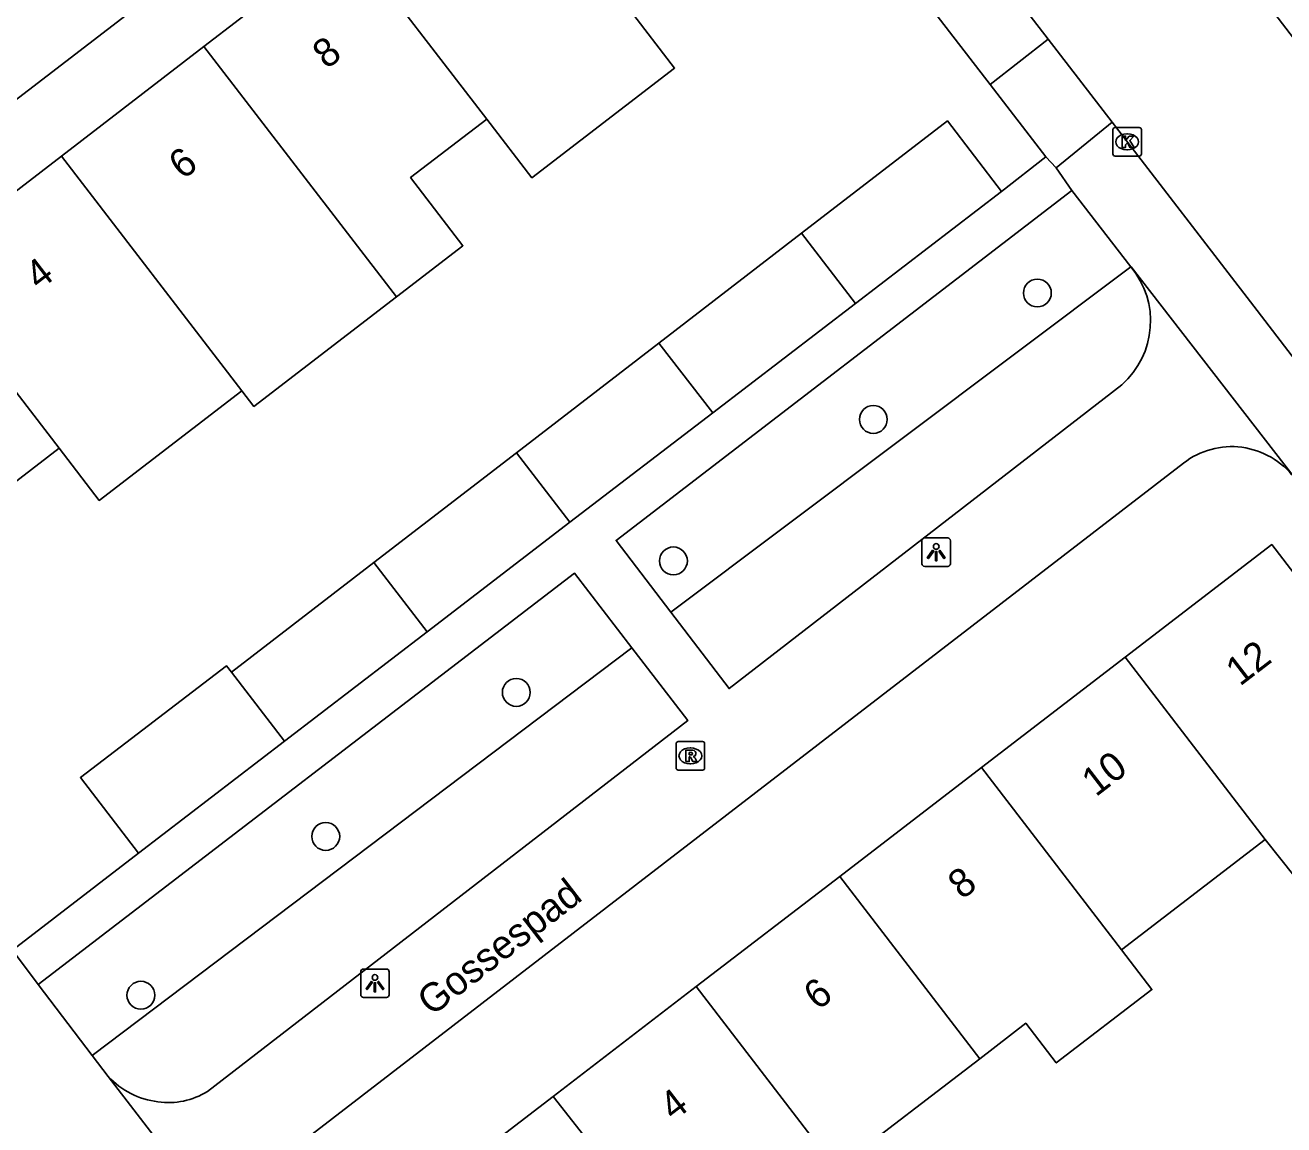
# Model space of a CAD drawing. Extents: x 159353 to 160616, y 385893 to 387321.
# Drawn here: x 159878.74 to 159922.93, y 386705.14 to 386743.75 of the extents above; entities that cross this region are included whole.
import ezdxf

# ---------------------------------------------------------------- set-up
doc = ezdxf.new("R2010")
doc.units = 0
for name, color, linetype in [('IMGEO_Boom', 7, 'Continuous'), ('IMGEO_Haag', 7, 'Continuous'), ('IMGEO_Kolk', 7, 'Continuous'), ('IMGEO_Lichtpunt', 7, 'Continuous'), ('IMGEO_Openbare_ruimte_label', 7, 'Continuous'), ('IMGEO_Pand', 7, 'Continuous'), ('IMGEO_Pand_nummerreeks', 7, 'Continuous'), ('IMGEO_Rijbaan_lokaal_open', 7, 'Continuous'), ('IMGEO_Rioolput', 7, 'Continuous'), ('IMGEO_Voetpad_open', 7, 'Continuous')]:
    doc.layers.add(name, color=color, linetype=linetype)

msp = doc.modelspace()

# ---------------------------------------------------------------- linework, layer by layer
at = {"layer": 'IMGEO_Boom'}
for centre in [(159914.28, 386734.349), (159908.52, 386729.909), (159901.501, 386724.942), (159895.982, 386720.323), (159889.292, 386715.266), (159882.799, 386709.692)]:
    msp.add_circle(centre, 0.489, dxfattribs=at)
at = {"layer": 'IMGEO_Haag'}
for points in [[(159917.563, 386735.271), (159901.407, 386723.143)], [(159900.037, 386721.894), (159881.089, 386707.58)]]:
    msp.add_lwpolyline(points, dxfattribs=at)
at = {"layer": 'IMGEO_Kolk'}
for p, q in [((159917.007, 386740.159), (159917.859, 386740.159)), ((159916.932, 386739.233), (159916.932, 386740.085)), ((159917.42, 386739.939), (159917.445, 386739.939)), ((159917.933, 386740.085), (159917.933, 386739.233)), ((159917.443, 386739.379), (159917.418, 386739.379)), ((159917.859, 386739.159), (159917.007, 386739.159))]:
    msp.add_line(p, q, dxfattribs=at)
for points in [[(159917.007, 386740.159), (159917.859, 386740.159)], [(159916.932, 386739.233), (159916.932, 386740.085)], [(159917.253, 386739.859), (159917.376, 386739.859), (159917.376, 386739.708), (159917.506, 386739.859), (159917.67, 386739.859), (159917.524, 386739.708), (159917.677, 386739.459), (159917.525, 386739.459), (159917.44, 386739.623), (159917.376, 386739.556), (159917.376, 386739.459), (159917.253, 386739.459), (159917.253, 386739.859)], [(159917.933, 386740.085), (159917.933, 386739.233)], [(159917.859, 386739.159), (159917.007, 386739.159)]]:
    msp.add_lwpolyline(points, dxfattribs=at)
for centre, start, end in [((159917.009, 386740.083), 91.552, 178.448), ((159917.009, 386740.083), 91.552, 178.448), ((159917.857, 386740.083), 1.552, 88.448), ((159917.857, 386740.083), 1.552, 88.448), ((159917.009, 386739.235), 181.552, 268.448), ((159917.009, 386739.235), 181.552, 268.448), ((159917.857, 386739.235), 271.552, 358.448), ((159917.857, 386739.235), 271.552, 358.448)]:
    msp.add_arc(centre, 0.0765, start, end, dxfattribs=at)
for centre, major_axis, ratio, start_param, end_param in [((159917.419, 386739.659), (-0.387, 0.002), 0.722429, 4.712389, 7.853982), ((159917.444, 386739.659), (-0.39, 0.002), 0.717154, 1.570796, 4.712389)]:
    msp.add_ellipse(centre, major_axis=major_axis, ratio=ratio, start_param=start_param, end_param=end_param, dxfattribs=at)
at = {"layer": 'IMGEO_Lichtpunt'}
for p, q in [((159910.229, 386725.652), (159910.229, 386724.845)), ((159910.229, 386725.652), (159910.229, 386724.845)), ((159911.131, 386725.747), (159910.323, 386725.747)), ((159911.131, 386725.747), (159910.323, 386725.747)), ((159911.225, 386724.845), (159911.225, 386725.652)), ((159911.225, 386724.845), (159911.225, 386725.652)), ((159910.323, 386724.751), (159911.131, 386724.751)), ((159910.323, 386724.751), (159911.131, 386724.751)), ((159890.52, 386710.516), (159890.52, 386709.709)), ((159890.52, 386710.516), (159890.52, 386709.709)), ((159891.422, 386710.611), (159890.614, 386710.611)), ((159891.422, 386710.611), (159890.614, 386710.611)), ((159891.516, 386709.709), (159891.516, 386710.516)), ((159891.516, 386709.709), (159891.516, 386710.516)), ((159890.614, 386709.615), (159891.422, 386709.615)), ((159890.614, 386709.615), (159891.422, 386709.615))]:
    msp.add_line(p, q, dxfattribs=at)
for points in [[(159910.603, 386725.316), (159910.642, 386725.288), (159910.454, 386725.026), (159910.416, 386725.053), (159910.603, 386725.316)], [(159910.705, 386725.268), (159910.752, 386725.268), (159910.752, 386724.946), (159910.705, 386724.946), (159910.705, 386725.268)], [(159910.815, 386725.288), (159910.853, 386725.315), (159911.04, 386725.053), (159911.001, 386725.025), (159910.815, 386725.288)], [(159890.894, 386710.18), (159890.933, 386710.152), (159890.745, 386709.89), (159890.707, 386709.917), (159890.894, 386710.18)], [(159890.996, 386710.132), (159891.043, 386710.132), (159891.043, 386709.81), (159890.996, 386709.81), (159890.996, 386710.132)], [(159891.106, 386710.152), (159891.144, 386710.179), (159891.331, 386709.917), (159891.292, 386709.889), (159891.106, 386710.152)]]:
    msp.add_lwpolyline(points, dxfattribs=at)
for centre in [(159910.728, 386725.45), (159891.019, 386710.314)]:
    msp.add_circle(centre, 0.0994, dxfattribs=at)
for centre, start, end in [((159910.323, 386725.652), 90, 180), ((159910.323, 386725.652), 90, 180), ((159911.131, 386725.652), 0, 90), ((159911.131, 386725.652), 0, 90), ((159910.323, 386724.845), 180, 270), ((159910.323, 386724.845), 180, 270), ((159911.131, 386724.845), 270, 0), ((159911.131, 386724.845), 270, 360), ((159890.614, 386710.516), 90, 180), ((159890.614, 386710.516), 90, 180), ((159891.422, 386710.516), 0, 90), ((159891.422, 386710.516), 0, 90), ((159890.614, 386709.709), 180, 270), ((159890.614, 386709.709), 180, 270), ((159891.422, 386709.709), 270, 0), ((159891.422, 386709.709), 270, 360)]:
    msp.add_arc(centre, 0.0946, start, end, dxfattribs=at)
at = {"layer": 'IMGEO_Pand'}
for points in [[(159885.013, 386743.01), (159890.02, 386746.861)], [(159894.946, 386740.456), (159890.02, 386746.861)], [(159899.955, 386744.308), (159901.54, 386742.246), (159896.532, 386738.395), (159894.946, 386740.456)], [(159880.006, 386739.159), (159885.013, 386743.01)], [(159891.777, 386734.216), (159885.013, 386743.01)], [(159894.946, 386740.456), (159892.272, 386738.4), (159894.11, 386736.01), (159891.777, 386734.216)], [(159906, 386736.449), (159911.122, 386740.393), (159913.022, 386737.916)], [(159874.999, 386735.309), (159880.006, 386739.159)], [(159886.345, 386730.916), (159880.006, 386739.159)], [(159913.022, 386737.916), (159907.895, 386733.985)], [(159900.993, 386732.593), (159906, 386736.449)], [(159907.895, 386733.985), (159906, 386736.449)], [(159879.925, 386728.904), (159874.798, 386724.962), (159875.408, 386724.169), (159873.426, 386722.645), (159872.023, 386722.829), (159868.896, 386726.896), (159871.671, 386729.029), (159869.873, 386731.367), (159874.999, 386735.309)], [(159874.999, 386735.309), (159879.925, 386728.904)], [(159891.777, 386734.216), (159886.769, 386730.365), (159886.345, 386730.916)], [(159907.895, 386733.985), (159902.88, 386730.14)], [(159895.989, 386728.74), (159900.993, 386732.593)], [(159900.993, 386732.593), (159902.88, 386730.14)], [(159886.345, 386730.916), (159881.339, 386727.066), (159879.925, 386728.904)], [(159902.88, 386730.14), (159897.868, 386726.297)], [(159890.985, 386724.886), (159895.989, 386728.74)], [(159895.989, 386728.74), (159897.868, 386726.297)], [(159897.868, 386726.297), (159892.855, 386722.455)], [(159922.282, 386715.161), (159924.345, 386712.572), (159925.479, 386713.443), (159929.444, 386716.488), (159927.255, 386719.338), (159928.811, 386720.536), (159926.689, 386723.291), (159925.137, 386722.095), (159922.511, 386725.514), (159917.366, 386721.563)], [(159885.979, 386721.032), (159890.985, 386724.886)], [(159892.855, 386722.455), (159890.985, 386724.886)], [(159892.855, 386722.455), (159887.841, 386718.611)], [(159917.366, 386721.563), (159912.316, 386717.685)], [(159922.282, 386715.161), (159917.366, 386721.563)], [(159885.979, 386721.032), (159885.803, 386721.261), (159880.678, 386717.331), (159882.712, 386714.678)], [(159887.841, 386718.611), (159885.979, 386721.032)], [(159887.841, 386718.611), (159882.712, 386714.678)], [(159907.339, 386713.862), (159912.316, 386717.685)], [(159912.316, 386717.685), (159917.233, 386711.284)], [(159917.233, 386711.284), (159922.282, 386715.161)], [(159907.339, 386713.862), (159902.301, 386709.994)], [(159912.255, 386707.461), (159907.339, 386713.862)], [(159917.233, 386711.284), (159918.303, 386709.891), (159914.945, 386707.313), (159913.875, 386708.705), (159912.255, 386707.461)], [(159902.301, 386709.994), (159897.276, 386706.135)], [(159907.217, 386703.593), (159902.301, 386709.994)], [(159907.217, 386703.593), (159912.255, 386707.461)], [(159897.276, 386706.135), (159892.133, 386702.185), (159896.877, 386696.007), (159896.148, 386694.844), (159896.225, 386693.592), (159896.968, 386692.624), (159899.268, 386692.259), (159900.243, 386693.008), (159900.686, 386694.862), (159904.057, 386697.451)], [(159897.276, 386706.135), (159902.262, 386699.788), (159904.057, 386697.451)]]:
    msp.add_lwpolyline(points, dxfattribs=at)
at = {"layer": 'IMGEO_Rijbaan_lokaal_open'}
for points in [[(159916.743, 386751.841), (159951.177, 386706.84)], [(159911.29, 386747.639), (159914.656, 386743.266)], [(159914.656, 386743.266), (159916.907, 386740.343)], [(159936.615, 386714.671), (159921.881, 386733.882), (159916.907, 386740.343)]]:
    msp.add_lwpolyline(points, dxfattribs=at)
at = {"layer": 'IMGEO_Rioolput'}
for p, q in [((159901.595, 386717.669), (159901.595, 386718.521)), ((159901.67, 386718.595), (159902.522, 386718.595)), ((159902.596, 386718.521), (159902.596, 386717.669)), ((159902.083, 386718.375), (159902.108, 386718.375)), ((159902.522, 386717.595), (159901.67, 386717.595)), ((159902.106, 386717.815), (159902.081, 386717.815))]:
    msp.add_line(p, q, dxfattribs=at)
for points in [[(159901.595, 386717.669), (159901.595, 386718.521)], [(159901.67, 386718.595), (159902.522, 386718.595)], [(159902.596, 386718.521), (159902.596, 386717.669)], [(159902.184, 386718.293), (159901.932, 386718.295), (159901.932, 386717.895)], [(159901.932, 386717.895), (159902.056, 386717.895), (159902.056, 386718.057), (159902.067, 386718.057)], [(159902.11, 386718.214), (159902.056, 386718.214), (159902.056, 386718.133)], [(159902.056, 386718.133), (159902.108, 386718.133)], [(159902.114, 386718.028), (159902.185, 386717.895), (159902.325, 386717.895), (159902.26, 386718.021)], [(159902.522, 386717.595), (159901.67, 386717.595)]]:
    msp.add_lwpolyline(points, dxfattribs=at)
for centre, radius, start, end in [((159901.672, 386718.519), 0.0765, 91.552, 178.448), ((159901.672, 386718.519), 0.0765, 91.552, 178.448), ((159902.52, 386718.519), 0.0765, 1.552, 88.448), ((159902.52, 386718.519), 0.0765, 1.552, 88.448), ((159902.066, 386718.004), 0.0533, 26.0293, 88.6989), ((159902.092, 386718.322), 0.19, 274.7715, 282.9687), ((159902.116, 386718.118), 0.0964, 77.0061, 93.1865), ((159902.13, 386718.175), 0.0378, 276.6634, 79.6772), ((159902.183, 386718.183), 0.109, 350.3612, 89.416), ((159902.181, 386718.183), 0.112, 277.5842, 350.9817), ((159902.165, 386717.968), 0.108, 29.5134, 73.7905), ((159901.672, 386717.671), 0.0765, 181.552, 268.448), ((159901.672, 386717.671), 0.0765, 181.552, 268.448), ((159902.52, 386717.671), 0.0765, 271.552, 358.448), ((159902.52, 386717.671), 0.0765, 271.552, 358.448)]:
    msp.add_arc(centre, radius, start, end, dxfattribs=at)
for centre, major_axis, ratio, start_param, end_param in [((159902.082, 386718.095), (-0.387, 0.002), 0.722429, 4.712389, 7.853982), ((159902.107, 386718.095), (-0.39, 0.002), 0.717154, 1.570796, 4.712389)]:
    msp.add_ellipse(centre, major_axis=major_axis, ratio=ratio, start_param=start_param, end_param=end_param, dxfattribs=at)
at = {"layer": 'IMGEO_Voetpad_open'}
for points in [[(159866.277, 386731.823), (159889.952, 386750), (159897.758, 386755.993)], [(159912.628, 386741.669), (159906.198, 386750), (159901.999, 386755.441)], [(159912.628, 386741.669), (159914.656, 386743.266)], [(159914.583, 386739.129), (159912.628, 386741.669)], [(159916.907, 386740.343), (159914.946, 386738.75)], [(159914.583, 386739.129), (159913.022, 386737.916)], [(159914.946, 386738.75), (159914.583, 386739.129)], [(159914.946, 386738.75), (159915.495, 386737.952)], [(159901.407, 386723.143), (159899.488, 386725.661), (159915.495, 386737.952)], [(159915.495, 386737.952), (159917.563, 386735.271)], [(159917.563, 386735.271), (159917.574, 386735.273), (159923.301, 386727.877), (159923.296, 386727.867)], [(159917.244, 386731.127), (159903.454, 386720.459), (159901.407, 386723.143)], [(159887.34, 386703.678), (159919.414, 386728.378)], [(159879.192, 386710.073), (159898.025, 386724.513), (159900.037, 386721.894)], [(159900.037, 386721.894), (159902.001, 386719.337), (159885.137, 386706.313)], [(159882.712, 386714.678), (159878.288, 386711.271)], [(159879.192, 386710.073), (159878.288, 386711.271)], [(159881.089, 386707.58), (159879.192, 386710.073)], [(159881.653, 386706.839), (159881.089, 386707.58)], [(159886.866, 386700.071), (159886.861, 386700.071), (159881.653, 386706.839)]]:
    msp.add_lwpolyline(points, dxfattribs=at)
for centre, radius, start, end in [((159915.274, 386733.363), 2.98, 311.3763, 39.8199), ((159921.101, 386726.197), 2.758, 37.2767, 127.7255), ((159883.727, 386708.756), 2.824, 222.749, 263.3095), ((159883.776, 386708.494), 2.571, 261.5525, 301.9656)]:
    msp.add_arc(centre, radius, start, end, dxfattribs=at)

# ---------------------------------------------------------------- texts
at = {"layer": 'IMGEO_Openbare_ruimte_label'}
msp.add_text('Gossespad', height=1, rotation=37.6839, dxfattribs=at).set_placement((159893.006, 386708.93))
at = {"layer": 'IMGEO_Pand_nummerreeks'}
for s, rotation, p in [('8', 37.561, (159889.324, 386742.186)), ('6', 37.561, (159884.273, 386738.303)), ('4', 37.561, (159879.226, 386734.421)), ('12', 37.5227, (159921.392, 386720.519)), ('10', 37.5227, (159916.333, 386716.635)), ('8', 37.523, (159911.636, 386713.027)), ('6', 37.5227, (159906.57, 386709.136)), ('4', 37.523, (159901.506, 386705.248))]:
    msp.add_text(s, height=1, rotation=rotation, dxfattribs=at).set_placement(p)

doc.saveas('drawing.dxf')
